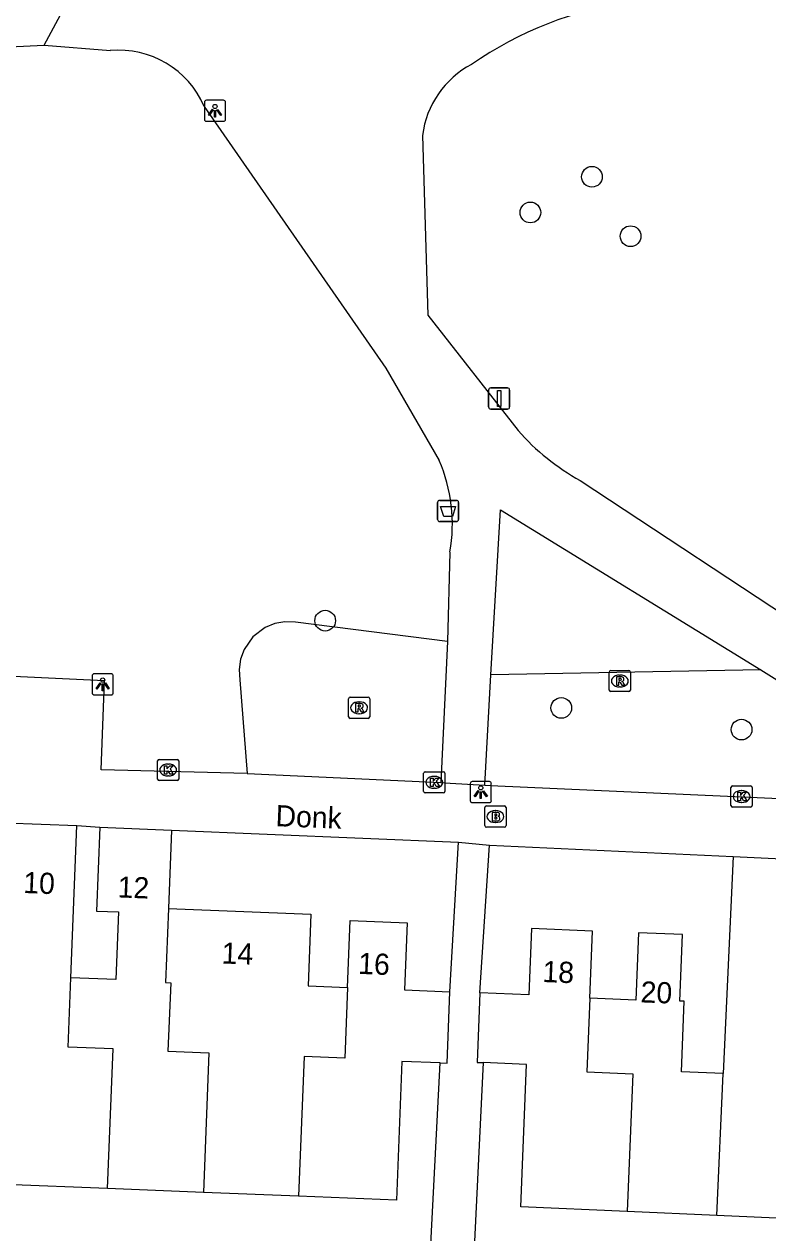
# Model space of a CAD drawing. Extents: x 162990 to 165007, y 383433 to 384336.
# Drawn here: x 164462.2 to 164497.3, y 383884.1 to 383941.1 of the extents above; entities that cross this region are included whole.
import ezdxf

# ---------------------------------------------------------------- set-up
doc = ezdxf.new("R2010")
doc.units = 0
for name, color, linetype in [('IMGEO_Afvalbak', 7, 'Continuous'), ('IMGEO_Boom', 7, 'Continuous'), ('IMGEO_Brandkraan', 7, 'Continuous'), ('IMGEO_Groenvoorziening', 7, 'Continuous'), ('IMGEO_Kolk', 7, 'Continuous'), ('IMGEO_Lichtpunt', 7, 'Continuous'), ('IMGEO_Openbare_ruimte_label', 7, 'Continuous'), ('IMGEO_Pand', 7, 'Continuous'), ('IMGEO_Pand_nummerreeks', 7, 'Continuous'), ('IMGEO_Rioolput', 7, 'Continuous'), ('IMGEO_Verkeersbordpaal', 7, 'Continuous'), ('IMGEO_Voetpad_gesloten', 7, 'Continuous'), ('IMGEO_Voetpad_open', 7, 'Continuous')]:
    doc.layers.add(name, color=color, linetype=linetype)

msp = doc.modelspace()

# ---------------------------------------------------------------- linework, layer by layer
at = {"layer": 'IMGEO_Afvalbak'}
for p, q in [((164481.845, 383918.656), (164482.635, 383918.656)), ((164482.635, 383918.656), (164481.845, 383918.656)), ((164481.745, 383917.756), (164481.745, 383918.556)), ((164481.745, 383918.556), (164481.745, 383917.756)), ((164482.735, 383918.556), (164482.735, 383917.756)), ((164482.735, 383917.756), (164482.735, 383918.556)), ((164482.635, 383917.656), (164481.845, 383917.656)), ((164481.845, 383917.656), (164482.635, 383917.656))]:
    msp.add_line(p, q, dxfattribs=at)
msp.add_lwpolyline([(164481.888, 383918.37), (164482.592, 383918.37), (164482.443, 383917.9), (164482.037, 383917.9), (164481.888, 383918.37)], dxfattribs=at)
for centre, start, end in [((164481.845, 383918.556), 90, 180), ((164481.845, 383918.556), 90, 180), ((164482.635, 383918.556), 0, 90), ((164482.635, 383918.556), 360, 90), ((164481.845, 383917.756), 180, 270), ((164481.845, 383917.756), 180, 270), ((164482.635, 383917.756), 270, 0), ((164482.635, 383917.756), 270, 0)]:
    msp.add_arc(centre, 0.1, start, end, dxfattribs=at)
at = {"layer": 'IMGEO_Boom'}
for centre in [(164489.039, 383933.94), (164486.13, 383932.255), (164490.863, 383931.134), (164476.435, 383912.973), (164487.59, 383908.851), (164496.106, 383907.828)]:
    msp.add_circle(centre, 0.489, dxfattribs=at)
at = {"layer": 'IMGEO_Brandkraan'}
for p, q in [((164483.978, 383903.294), (164483.978, 383904.146)), ((164484.053, 383904.22), (164484.905, 383904.22)), ((164484.466, 383904), (164484.491, 383904)), ((164484.979, 383904.146), (164484.979, 383903.294)), ((164484.905, 383903.22), (164484.053, 383903.22)), ((164484.489, 383903.44), (164484.464, 383903.44))]:
    msp.add_line(p, q, dxfattribs=at)
for points in [[(164483.978, 383903.294), (164483.978, 383904.146)], [(164484.053, 383904.22), (164484.905, 383904.22)], [(164484.326, 383903.92), (164484.326, 383903.52), (164484.539, 383903.52)], [(164484.557, 383903.92), (164484.326, 383903.92)], [(164484.505, 383903.839), (164484.451, 383903.839), (164484.451, 383903.763)], [(164484.451, 383903.763), (164484.504, 383903.763)], [(164484.979, 383904.146), (164484.979, 383903.294)], [(164484.905, 383903.22), (164484.053, 383903.22)], [(164484.513, 383903.687), (164484.451, 383903.687), (164484.451, 383903.606)], [(164484.451, 383903.606), (164484.513, 383903.606)]]:
    msp.add_lwpolyline(points, dxfattribs=at)
for centre, radius, start, end in [((164484.055, 383904.144), 0.0765, 91.552, 178.448), ((164484.055, 383904.144), 0.0765, 91.552, 178.448), ((164484.506, 383903.801), 0.0379, 267.8285, 90.9355), ((164484.561, 383903.775), 0.145, 59.4692, 91.5367), ((164484.586, 383903.822), 0.0922, 285.5137, 58.1501), ((164484.903, 383904.144), 0.0765, 1.552, 88.448), ((164484.903, 383904.144), 0.0765, 1.552, 88.448), ((164484.055, 383903.296), 0.0765, 181.552, 268.448), ((164484.055, 383903.296), 0.0765, 181.552, 268.448), ((164484.514, 383903.646), 0.0404, 269.8759, 90.5077), ((164484.545, 383903.771), 0.251, 268.6676, 293.5347), ((164484.591, 383903.63), 0.105, 301.3115, 78.989), ((164484.903, 383903.296), 0.0765, 271.552, 358.448), ((164484.903, 383903.296), 0.0765, 271.552, 358.448)]:
    msp.add_arc(centre, radius, start, end, dxfattribs=at)
for centre, major_axis, ratio, start_param, end_param in [((164484.465, 383903.72), (-0.387, 0.002), 0.722429, 4.712389, 7.853982), ((164484.49, 383903.72), (-0.39, 0.002), 0.717154, 1.570796, 4.712389)]:
    msp.add_ellipse(centre, major_axis=major_axis, ratio=ratio, start_param=start_param, end_param=end_param, dxfattribs=at)
at = {"layer": 'IMGEO_Groenvoorziening'}
for points in [[(164482.212, 383911.994), (164475.037, 383912.906), (164474.531, 383912.924), (164474.05, 383912.837), (164473.599, 383912.653), (164473.017, 383912.211), (164472.6, 383911.611), (164472.435, 383911.151), (164472.369, 383910.668), (164472.405, 383910.181), (164472.757, 383905.748)], [(164497.024, 383910.645), (164484.258, 383910.418)]]:
    msp.add_lwpolyline(points, dxfattribs=at)
at = {"layer": 'IMGEO_Kolk'}
for p, q in [((164468.516, 383905.494), (164468.516, 383906.346)), ((164468.591, 383906.42), (164469.443, 383906.42)), ((164469.004, 383906.2), (164469.029, 383906.2)), ((164469.517, 383906.346), (164469.517, 383905.494)), ((164469.027, 383905.64), (164469.002, 383905.64)), ((164481.088, 383904.911), (164481.088, 383905.763)), ((164481.163, 383905.837), (164482.015, 383905.837)), ((164481.576, 383905.617), (164481.601, 383905.617)), ((164482.089, 383905.763), (164482.089, 383904.911)), ((164469.443, 383905.42), (164468.591, 383905.42)), ((164481.599, 383905.057), (164481.574, 383905.057)), ((164495.606, 383904.24), (164495.606, 383905.092)), ((164495.681, 383905.166), (164496.533, 383905.166)), ((164496.094, 383904.946), (164496.119, 383904.946)), ((164496.607, 383905.092), (164496.607, 383904.24)), ((164482.015, 383904.837), (164481.163, 383904.837)), ((164496.117, 383904.386), (164496.092, 383904.386)), ((164496.533, 383904.166), (164495.681, 383904.166))]:
    msp.add_line(p, q, dxfattribs=at)
for points in [[(164468.516, 383905.494), (164468.516, 383906.346)], [(164468.591, 383906.42), (164469.443, 383906.42)], [(164468.837, 383906.12), (164468.96, 383906.12), (164468.96, 383905.969), (164469.09, 383906.12), (164469.254, 383906.12), (164469.108, 383905.969), (164469.261, 383905.72), (164469.109, 383905.72), (164469.024, 383905.884), (164468.96, 383905.817), (164468.96, 383905.72), (164468.837, 383905.72), (164468.837, 383906.12)], [(164469.517, 383906.346), (164469.517, 383905.494)], [(164481.088, 383904.911), (164481.088, 383905.763)], [(164481.163, 383905.837), (164482.015, 383905.837)], [(164481.409, 383905.537), (164481.532, 383905.537), (164481.532, 383905.386), (164481.662, 383905.537), (164481.826, 383905.537), (164481.68, 383905.386), (164481.833, 383905.137), (164481.681, 383905.137), (164481.596, 383905.301), (164481.532, 383905.234), (164481.532, 383905.137), (164481.409, 383905.137), (164481.409, 383905.537)], [(164482.089, 383905.763), (164482.089, 383904.911)], [(164469.443, 383905.42), (164468.591, 383905.42)], [(164495.606, 383904.24), (164495.606, 383905.092)], [(164495.681, 383905.166), (164496.533, 383905.166)], [(164496.607, 383905.092), (164496.607, 383904.24)], [(164482.015, 383904.837), (164481.163, 383904.837)], [(164495.927, 383904.866), (164496.05, 383904.866), (164496.05, 383904.715), (164496.18, 383904.866), (164496.344, 383904.866), (164496.198, 383904.715), (164496.351, 383904.466), (164496.199, 383904.466), (164496.114, 383904.63), (164496.05, 383904.563), (164496.05, 383904.466), (164495.927, 383904.466), (164495.927, 383904.866)], [(164496.533, 383904.166), (164495.681, 383904.166)]]:
    msp.add_lwpolyline(points, dxfattribs=at)
for centre, start, end in [((164468.593, 383906.344), 91.552, 178.448), ((164468.593, 383906.344), 91.552, 178.448), ((164469.441, 383906.344), 1.552, 88.448), ((164469.441, 383906.344), 1.552, 88.448), ((164468.593, 383905.496), 181.552, 268.448), ((164468.593, 383905.496), 181.552, 268.448), ((164469.441, 383905.496), 271.552, 358.448), ((164469.441, 383905.496), 271.552, 358.448), ((164481.165, 383905.761), 91.552, 178.448), ((164481.165, 383905.761), 91.552, 178.448), ((164482.013, 383905.761), 1.552, 88.448), ((164482.013, 383905.761), 1.552, 88.448), ((164481.165, 383904.913), 181.552, 268.448), ((164481.165, 383904.913), 181.552, 268.448), ((164482.013, 383904.913), 271.552, 358.448), ((164482.013, 383904.913), 271.552, 358.448), ((164495.683, 383905.09), 91.552, 178.448), ((164495.683, 383905.09), 91.552, 178.448), ((164496.531, 383905.09), 1.552, 88.448), ((164496.531, 383905.09), 1.552, 88.448), ((164495.683, 383904.242), 181.552, 268.448), ((164495.683, 383904.242), 181.552, 268.448), ((164496.531, 383904.242), 271.552, 358.448), ((164496.531, 383904.242), 271.552, 358.448)]:
    msp.add_arc(centre, 0.0765, start, end, dxfattribs=at)
for centre, major_axis, ratio, start_param, end_param in [((164469.003, 383905.92), (-0.387, 0.002), 0.722429, 4.712389, 7.853982), ((164469.028, 383905.92), (-0.39, 0.002), 0.717154, 1.570796, 4.712389), ((164481.575, 383905.337), (-0.387, 0.002), 0.722429, 4.712389, 7.853982), ((164481.6, 383905.337), (-0.39, 0.002), 0.717154, 1.570796, 4.712389), ((164496.093, 383904.666), (-0.387, 0.002), 0.722429, 4.712389, 7.853982), ((164496.118, 383904.666), (-0.39, 0.002), 0.717154, 1.570796, 4.712389)]:
    msp.add_ellipse(centre, major_axis=major_axis, ratio=ratio, start_param=start_param, end_param=end_param, dxfattribs=at)
at = {"layer": 'IMGEO_Lichtpunt'}
for p, q in [((164470.731, 383937.463), (164470.731, 383936.656)), ((164470.731, 383937.463), (164470.731, 383936.656)), ((164471.633, 383937.558), (164470.825, 383937.558)), ((164471.633, 383937.558), (164470.825, 383937.558)), ((164471.727, 383936.656), (164471.727, 383937.463)), ((164471.727, 383936.656), (164471.727, 383937.463)), ((164470.825, 383936.562), (164471.633, 383936.562)), ((164470.825, 383936.562), (164471.633, 383936.562)), ((164465.426, 383910.369), (164465.426, 383909.562)), ((164465.426, 383910.369), (164465.426, 383909.562)), ((164466.328, 383910.464), (164465.52, 383910.464)), ((164466.328, 383910.464), (164465.52, 383910.464)), ((164466.422, 383909.562), (164466.422, 383910.369)), ((164466.422, 383909.562), (164466.422, 383910.369)), ((164465.52, 383909.468), (164466.328, 383909.468)), ((164465.52, 383909.468), (164466.328, 383909.468)), ((164483.289, 383905.28), (164483.289, 383904.473)), ((164483.289, 383905.28), (164483.289, 383904.473)), ((164484.191, 383905.375), (164483.383, 383905.375)), ((164484.191, 383905.375), (164483.383, 383905.375)), ((164484.285, 383904.473), (164484.285, 383905.28)), ((164484.285, 383904.473), (164484.285, 383905.28)), ((164483.383, 383904.379), (164484.191, 383904.379)), ((164483.383, 383904.379), (164484.191, 383904.379))]:
    msp.add_line(p, q, dxfattribs=at)
for points in [[(164471.105, 383937.127), (164471.144, 383937.099), (164470.956, 383936.837), (164470.918, 383936.864), (164471.105, 383937.127)], [(164471.207, 383937.079), (164471.254, 383937.079), (164471.254, 383936.757), (164471.207, 383936.757), (164471.207, 383937.079)], [(164471.317, 383937.099), (164471.355, 383937.126), (164471.542, 383936.864), (164471.503, 383936.836), (164471.317, 383937.099)], [(164465.8, 383910.033), (164465.839, 383910.005), (164465.651, 383909.743), (164465.613, 383909.77), (164465.8, 383910.033)], [(164466.012, 383910.005), (164466.05, 383910.032), (164466.237, 383909.77), (164466.198, 383909.742), (164466.012, 383910.005)], [(164465.902, 383909.985), (164465.949, 383909.985), (164465.949, 383909.663), (164465.902, 383909.663), (164465.902, 383909.985)], [(164483.663, 383904.944), (164483.702, 383904.916), (164483.514, 383904.654), (164483.476, 383904.681), (164483.663, 383904.944)], [(164483.765, 383904.896), (164483.812, 383904.896), (164483.812, 383904.574), (164483.765, 383904.574), (164483.765, 383904.896)], [(164483.875, 383904.916), (164483.913, 383904.943), (164484.1, 383904.681), (164484.061, 383904.653), (164483.875, 383904.916)]]:
    msp.add_lwpolyline(points, dxfattribs=at)
for centre in [(164471.23, 383937.261), (164465.925, 383910.167), (164483.788, 383905.078)]:
    msp.add_circle(centre, 0.0994, dxfattribs=at)
for centre, start, end in [((164470.825, 383937.463), 90, 180), ((164470.825, 383937.463), 90, 180), ((164471.633, 383937.463), 0, 90), ((164471.633, 383937.463), 0, 90), ((164470.825, 383936.656), 180, 270), ((164470.825, 383936.656), 180, 270), ((164471.633, 383936.656), 270, 0), ((164471.633, 383936.656), 270, 360), ((164465.52, 383910.369), 90, 180), ((164465.52, 383910.369), 90, 180), ((164466.328, 383910.369), 0, 90), ((164466.328, 383910.369), 0, 90), ((164465.52, 383909.562), 180, 270), ((164465.52, 383909.562), 180, 270), ((164466.328, 383909.562), 270, 0), ((164466.328, 383909.562), 270, 360), ((164483.383, 383905.28), 90, 180), ((164483.383, 383905.28), 90, 180), ((164484.191, 383905.28), 0, 90), ((164484.191, 383905.28), 0, 90), ((164483.383, 383904.473), 180, 270), ((164483.383, 383904.473), 180, 270), ((164484.191, 383904.473), 270, 0), ((164484.191, 383904.473), 270, 360)]:
    msp.add_arc(centre, 0.0946, start, end, dxfattribs=at)
at = {"layer": 'IMGEO_Pand'}
for points in [[(164461.316, 383902.965), (164461.335, 383903.427), (164464.707, 383903.292)], [(164464.42, 383896.11), (164464.707, 383903.292)], [(164465.791, 383903.22), (164465.632, 383899.259), (164466.678, 383899.217), (164466.55, 383896.024), (164464.42, 383896.11)], [(164465.791, 383903.22), (164469.182, 383903.084)], [(164469.182, 383903.084), (164469.034, 383899.385)], [(164495.714, 383901.833), (164495.241, 383891.583)], [(164495.714, 383901.833), (164500, 383901.634), (164501.457, 383901.567)], [(164469.034, 383899.385), (164468.893, 383895.884), (164469.136, 383895.874), (164469.006, 383892.64), (164470.946, 383892.562), (164470.691, 383885.965)], [(164469.034, 383899.385), (164475.764, 383899.115), (164475.628, 383895.718), (164477.489, 383895.643)], [(164477.489, 383895.643), (164477.616, 383898.808), (164480.311, 383898.7), (164480.184, 383895.532), (164482.327, 383895.446)], [(164488.935, 383895.139), (164489.061, 383898.314), (164486.184, 383898.429), (164486.058, 383895.301), (164483.745, 383895.394)], [(164495.241, 383891.583), (164493.262, 383891.663), (164493.395, 383894.997), (164493.187, 383895.005), (164493.313, 383898.147), (164491.244, 383898.23), (164491.117, 383895.051), (164488.935, 383895.139)], [(164466.148, 383886.147), (164466.416, 383892.745), (164464.29, 383892.83), (164464.42, 383896.11)], [(164477.489, 383895.643), (164477.358, 383892.307), (164475.436, 383892.384), (164475.171, 383885.785)], [(164481.871, 383892.081), (164482.191, 383892.068), (164482.327, 383895.446)], [(164483.745, 383895.394), (164483.613, 383892.11), (164483.893, 383892.099)], [(164488.935, 383895.139), (164488.798, 383891.66), (164490.973, 383891.564), (164490.706, 383885.065)], [(164481.871, 383892.081), (164480.06, 383892.154), (164479.798, 383885.6), (164475.171, 383885.785)], [(164490.706, 383885.065), (164485.679, 383885.286), (164485.948, 383892.016), (164483.893, 383892.099)], [(164494.944, 383884.878), (164495.241, 383891.583)], [(164466.148, 383886.147), (164461.315, 383886.341), (164461.439, 383889.424), (164459.378, 383889.507)], [(164470.691, 383885.965), (164466.148, 383886.147)], [(164475.171, 383885.785), (164470.691, 383885.965)], [(164494.944, 383884.878), (164490.706, 383885.065)], [(164499.525, 383884.676), (164494.944, 383884.878)]]:
    msp.add_lwpolyline(points, dxfattribs=at)
at = {"layer": 'IMGEO_Rioolput'}
for p, q in [((164489.93, 383910.622), (164490.782, 383910.622)), ((164489.855, 383909.696), (164489.855, 383910.548)), ((164490.343, 383910.402), (164490.368, 383910.402)), ((164490.856, 383910.548), (164490.856, 383909.696)), ((164490.782, 383909.622), (164489.93, 383909.622)), ((164490.366, 383909.842), (164490.341, 383909.842)), ((164477.538, 383908.434), (164477.538, 383909.286)), ((164477.613, 383909.36), (164478.465, 383909.36)), ((164478.026, 383909.14), (164478.051, 383909.14)), ((164478.539, 383909.286), (164478.539, 383908.434)), ((164478.465, 383908.36), (164477.613, 383908.36)), ((164478.049, 383908.58), (164478.024, 383908.58))]:
    msp.add_line(p, q, dxfattribs=at)
for points in [[(164489.93, 383910.622), (164490.782, 383910.622)], [(164489.855, 383909.696), (164489.855, 383910.548)], [(164490.444, 383910.32), (164490.192, 383910.322), (164490.192, 383909.922)], [(164490.192, 383909.922), (164490.316, 383909.922), (164490.316, 383910.084), (164490.327, 383910.084)], [(164490.37, 383910.241), (164490.316, 383910.241), (164490.316, 383910.16)], [(164490.316, 383910.16), (164490.368, 383910.16)], [(164490.374, 383910.055), (164490.445, 383909.922), (164490.585, 383909.922), (164490.52, 383910.048)], [(164490.856, 383910.548), (164490.856, 383909.696)], [(164490.782, 383909.622), (164489.93, 383909.622)], [(164477.538, 383908.434), (164477.538, 383909.286)], [(164477.613, 383909.36), (164478.465, 383909.36)], [(164478.127, 383909.058), (164477.875, 383909.06), (164477.875, 383908.66)], [(164478.053, 383908.979), (164477.999, 383908.979), (164477.999, 383908.898)], [(164477.999, 383908.898), (164478.051, 383908.898)], [(164478.539, 383909.286), (164478.539, 383908.434)], [(164478.465, 383908.36), (164477.613, 383908.36)], [(164477.875, 383908.66), (164477.999, 383908.66), (164477.999, 383908.822), (164478.01, 383908.822)], [(164478.057, 383908.793), (164478.128, 383908.66), (164478.268, 383908.66), (164478.203, 383908.786)]]:
    msp.add_lwpolyline(points, dxfattribs=at)
for centre, radius, start, end in [((164489.932, 383910.546), 0.0765, 91.552, 178.448), ((164489.932, 383910.546), 0.0765, 91.552, 178.448), ((164490.78, 383910.546), 0.0765, 1.552, 88.448), ((164490.78, 383910.546), 0.0765, 1.552, 88.448), ((164490.326, 383910.031), 0.0533, 26.0293, 88.6989), ((164490.352, 383910.349), 0.19, 274.7715, 282.9687), ((164490.376, 383910.145), 0.0964, 77.0061, 93.1865), ((164490.39, 383910.202), 0.0378, 276.6634, 79.6772), ((164490.443, 383910.21), 0.109, 350.3612, 89.416), ((164490.441, 383910.21), 0.112, 277.5842, 350.9817), ((164490.425, 383909.995), 0.108, 29.5134, 73.7905), ((164489.932, 383909.698), 0.0765, 181.552, 268.448), ((164489.932, 383909.698), 0.0765, 181.552, 268.448), ((164490.78, 383909.698), 0.0765, 271.552, 358.448), ((164490.78, 383909.698), 0.0765, 271.552, 358.448), ((164477.615, 383909.284), 0.0765, 91.552, 178.448), ((164477.615, 383909.284), 0.0765, 91.552, 178.448), ((164478.035, 383909.087), 0.19, 274.7715, 282.9687), ((164478.059, 383908.883), 0.0964, 77.0061, 93.1865), ((164478.073, 383908.94), 0.0378, 276.6634, 79.6772), ((164478.126, 383908.948), 0.109, 350.3612, 89.416), ((164478.124, 383908.948), 0.112, 277.5842, 350.9817), ((164478.463, 383909.284), 0.0765, 1.552, 88.448), ((164478.463, 383909.284), 0.0765, 1.552, 88.448), ((164477.615, 383908.436), 0.0765, 181.552, 268.448), ((164477.615, 383908.436), 0.0765, 181.552, 268.448), ((164478.009, 383908.769), 0.0533, 26.0293, 88.6989), ((164478.108, 383908.733), 0.108, 29.5134, 73.7905), ((164478.463, 383908.436), 0.0765, 271.552, 358.448), ((164478.463, 383908.436), 0.0765, 271.552, 358.448)]:
    msp.add_arc(centre, radius, start, end, dxfattribs=at)
for centre, major_axis, ratio, start_param, end_param in [((164490.342, 383910.122), (-0.387, 0.002), 0.722429, 4.712389, 7.853982), ((164490.367, 383910.122), (-0.39, 0.002), 0.717154, 1.570796, 4.712389), ((164478.025, 383908.86), (-0.387, 0.002), 0.722429, 4.712389, 7.853982), ((164478.05, 383908.86), (-0.39, 0.002), 0.717154, 1.570796, 4.712389)]:
    msp.add_ellipse(centre, major_axis=major_axis, ratio=ratio, start_param=start_param, end_param=end_param, dxfattribs=at)
at = {"layer": 'IMGEO_Verkeersbordpaal'}
for p, q in [((164484.159, 383923.067), (164484.159, 383923.867)), ((164484.159, 383923.867), (164484.159, 383923.067)), ((164484.259, 383923.967), (164485.049, 383923.967)), ((164485.049, 383923.967), (164484.259, 383923.967)), ((164485.149, 383923.867), (164485.149, 383923.067)), ((164485.149, 383923.067), (164485.149, 383923.867)), ((164485.049, 383922.967), (164484.259, 383922.967)), ((164484.259, 383922.967), (164485.049, 383922.967))]:
    msp.add_line(p, q, dxfattribs=at)
msp.add_lwpolyline([(164484.579, 383923.842), (164484.729, 383923.842), (164484.729, 383923.092), (164484.579, 383923.092), (164484.579, 383923.842)], dxfattribs=at)
for centre, start, end in [((164484.259, 383923.867), 90, 180), ((164484.259, 383923.867), 90, 180), ((164485.049, 383923.867), 0, 90), ((164485.049, 383923.867), 360, 90), ((164484.259, 383923.067), 180, 270), ((164484.259, 383923.067), 180, 270), ((164485.049, 383923.067), 270, 0), ((164485.049, 383923.067), 270, 0)]:
    msp.add_arc(centre, 0.1, start, end, dxfattribs=at)
at = {"layer": 'IMGEO_Voetpad_gesloten'}
for points in [[(164463.164, 383940.151), (164465.876, 383945.227)], [(164463.164, 383940.151), (164466.285, 383939.899)], [(164470.717, 383937.265), (164479.303, 383924.894), (164481.823, 383920.545)], [(164481.033, 383935.897), (164481.287, 383927.408), (164485.547, 383921.952)], [(164488.488, 383919.594), (164499.609, 383912.255)], [(164484.258, 383910.418), (164484.718, 383918.201), (164497.024, 383910.645)], [(164482.331, 383916.217), (164482.212, 383911.994)], [(164482.212, 383911.994), (164481.901, 383905.323)], [(164497.024, 383910.645), (164499.865, 383908.866), (164502.48, 383907.228)], [(164483.978, 383905.2), (164484.258, 383910.418)], [(164481.901, 383905.323), (164482.34, 383905.303), (164483.978, 383905.2)]]:
    msp.add_lwpolyline(points, dxfattribs=at)
for centre, radius, start, end in [((164493.503, 383924.547), 17.866, 98.3798, 124.6223), ((164466.684, 383935.525), 4.392, 23.3362, 95.2166), ((164485.414, 383935.344), 4.416, 117.8364, 172.8107), ((164493.834, 383929.275), 11.059, 221.4656, 241.0914), ((164474.772, 383917.524), 7.671, 350.1937, 23.1953)]:
    msp.add_arc(centre, radius, start, end, dxfattribs=at)
at = {"layer": 'IMGEO_Voetpad_open'}
for points in [[(164424.857, 383934.827), (164430.791, 383934.62), (164443.613, 383929.894), (164454.97, 383939.759), (164463.164, 383940.151)], [(164472.757, 383905.748), (164465.853, 383905.927), (164466.006, 383910.13), (164460.037, 383910.421), (164460.068, 383911.218), (164437.591, 383911.95), (164437.224, 383907.703), (164435.656, 383906.181), (164431.136, 383906.363)], [(164483.978, 383905.2), (164484.24, 383905.184), (164500, 383904.476), (164502.498, 383904.364), (164502.48, 383907.228)], [(164472.757, 383905.748), (164481.901, 383905.323)], [(164464.707, 383903.292), (164465.791, 383903.22)], [(164469.182, 383903.084), (164482.732, 383902.514)], [(164482.327, 383895.446), (164482.732, 383902.514)], [(164482.732, 383902.514), (164484.193, 383902.365)], [(164483.745, 383895.394), (164484.193, 383902.365)], [(164484.193, 383902.365), (164495.714, 383901.833)], [(164480.925, 383873.709), (164481.871, 383892.081)], [(164483.893, 383892.099), (164483.006, 383873.57)]]:
    msp.add_lwpolyline(points, dxfattribs=at)

# ---------------------------------------------------------------- texts
at = {"layer": 'IMGEO_Openbare_ruimte_label'}
msp.add_text('Donk', height=1, rotation=357.6498, dxfattribs=at).set_placement((164474.078, 383903.268))
at = {"layer": 'IMGEO_Pand_nummerreeks'}
for s, rotation, p in [('10', 357.7074, (164462.158, 383900.112)), ('12', 357.7024, (164466.616, 383899.904)), ('14', 357.7024, (164471.528, 383896.783)), ('16', 357.7024, (164477.982, 383896.292)), ('18', 357.7082, (164486.686, 383895.907)), ('20', 357.7028, (164491.324, 383894.945))]:
    msp.add_text(s, height=1, rotation=rotation, dxfattribs=at).set_placement(p)

doc.saveas('drawing.dxf')
